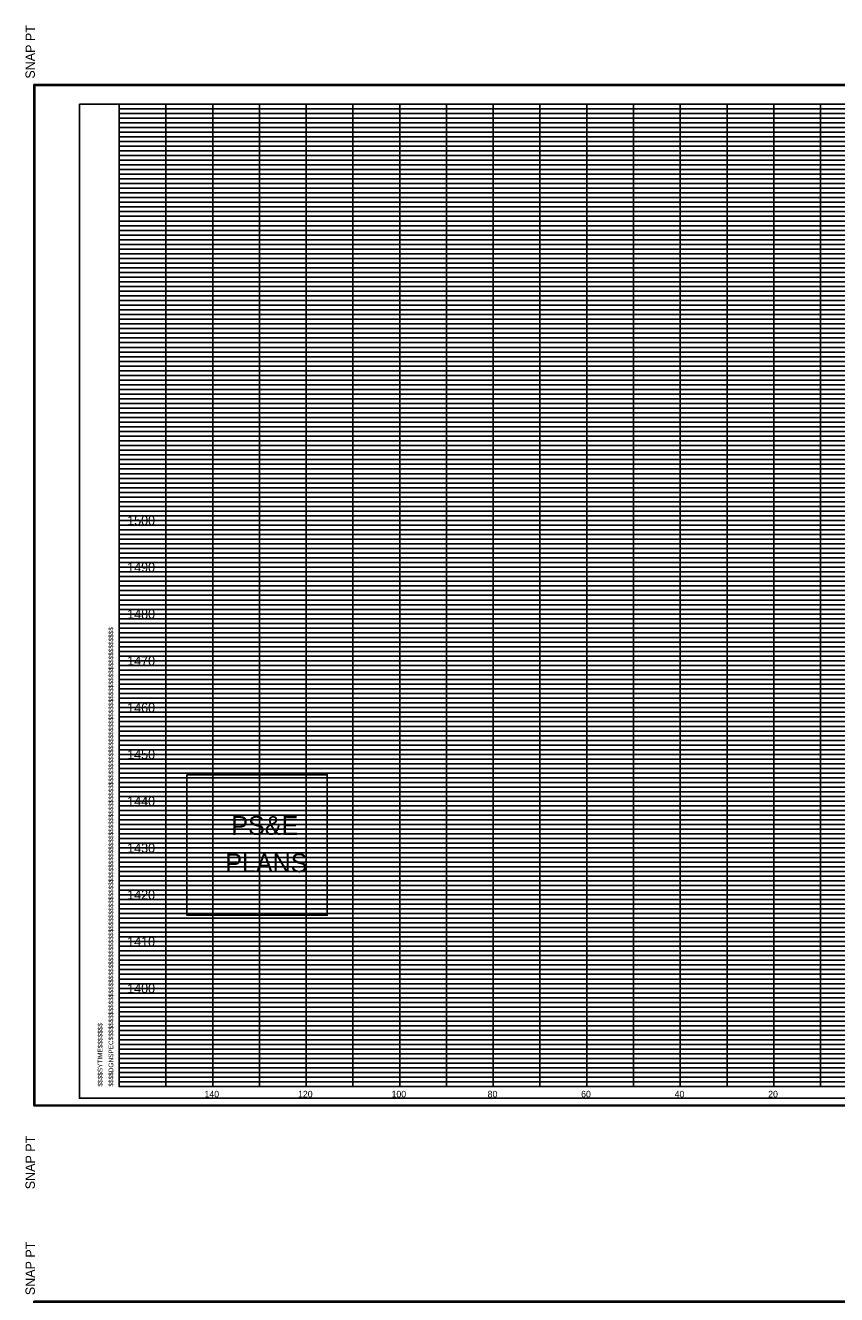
# Model space of a CAD drawing. Extents: x 980 to 2064, y 978 to 2267.
# Drawn here: x 979.9 to 1153.4, y 1995.5 to 2266.8 of the extents above; entities that cross this region are included whole.
import ezdxf

# ---------------------------------------------------------------- set-up
doc = ezdxf.new("R2010")
doc.units = 0
for name, color, linetype in [('Default', 7, 'Continuous'), ('DESIGN - SHEET - Corner Text', 7, 'Continuous'), ('DESIGN - SHEET - Light Grid', 7, 'Continuous'), ('DESIGN - SHEET - Linework', 7, 'Continuous'), ('DESIGN - SHEET - Plot Shape', 7, 'Continuous')]:
    doc.layers.add(name, color=color, linetype=linetype)

# ---------------------------------------------------------------- blocks, each defined once
blk = doc.blocks.new('XSTSHT')
at = {"layer": 'DESIGN - SHEET - Light Grid'}
for p, q in [((0, 20.9), (8, 20.9)), ((8, 20.9), (16, 20.9)), ((0, 20.8), (8, 20.8)), ((0, 20.7), (8, 20.7)), ((8, 20.8), (16, 20.8)), ((8, 20.7), (16, 20.7)), ((0, 20.6), (8, 20.6)), ((0, 20.5), (8, 20.5)), ((0, 20.4), (8, 20.4)), ((8, 20.6), (16, 20.6)), ((8, 20.5), (16, 20.5)), ((8, 20.4), (16, 20.4)), ((0, 20.3), (8, 20.3)), ((0, 20.2), (8, 20.2)), ((0, 20.1), (8, 20.1)), ((8, 20.3), (16, 20.3)), ((8, 20.2), (16, 20.2)), ((8, 20.1), (16, 20.1)), ((0, 19.9), (8, 19.9)), ((8, 19.9), (16, 19.9)), ((0, 19.8), (8, 19.8)), ((0, 19.7), (8, 19.7)), ((0, 19.6), (8, 19.6)), ((8, 19.8), (16, 19.8)), ((8, 19.7), (16, 19.7)), ((8, 19.6), (16, 19.6)), ((0, 19.5), (8, 19.5)), ((0, 19.4), (8, 19.4)), ((0, 19.3), (8, 19.3)), ((8, 19.5), (16, 19.5)), ((8, 19.4), (16, 19.4)), ((8, 19.3), (16, 19.3)), ((0, 19.2), (8, 19.2)), ((0, 19.1), (8, 19.1)), ((8, 19.2), (16, 19.2)), ((8, 19.1), (16, 19.1)), ((0, 18.9), (8, 18.9)), ((0, 18.8), (8, 18.8)), ((8, 18.9), (16, 18.9)), ((8, 18.8), (16, 18.8)), ((0, 18.7), (8, 18.7)), ((0, 18.6), (8, 18.6)), ((0, 18.5), (8, 18.5)), ((8, 18.7), (16, 18.7)), ((8, 18.6), (16, 18.6)), ((8, 18.5), (16, 18.5)), ((0, 18.4), (8, 18.4)), ((0, 18.3), (8, 18.3)), ((0, 18.2), (8, 18.2)), ((8, 18.4), (16, 18.4)), ((8, 18.3), (16, 18.3)), ((8, 18.2), (16, 18.2)), ((0, 18.1), (8, 18.1)), ((8, 18.1), (16, 18.1)), ((0, 17.9), (8, 17.9)), ((0, 17.8), (8, 17.8)), ((0, 17.7), (8, 17.7)), ((8, 17.9), (16, 17.9)), ((8, 17.8), (16, 17.8)), ((8, 17.7), (16, 17.7)), ((0, 17.6), (8, 17.6)), ((0, 17.5), (8, 17.5)), ((0, 17.4), (8, 17.4)), ((8, 17.6), (16, 17.6)), ((8, 17.5), (16, 17.5)), ((8, 17.4), (16, 17.4)), ((0, 17.3), (8, 17.3)), ((0, 17.2), (8, 17.2)), ((0, 17.1), (8, 17.1)), ((8, 17.3), (16, 17.3)), ((8, 17.2), (16, 17.2)), ((8, 17.1), (16, 17.1)), ((0, 16.9), (8, 16.9)), ((8, 16.9), (16, 16.9)), ((0, 16.8), (8, 16.8)), ((0, 16.7), (8, 16.7)), ((0, 16.6), (8, 16.6)), ((8, 16.8), (16, 16.8)), ((8, 16.7), (16, 16.7)), ((8, 16.6), (16, 16.6)), ((0, 16.5), (8, 16.5)), ((0, 16.4), (8, 16.4)), ((0, 16.3), (8, 16.3)), ((8, 16.5), (16, 16.5)), ((8, 16.4), (16, 16.4)), ((8, 16.3), (16, 16.3)), ((0, 16.2), (8, 16.2)), ((0, 16.1), (8, 16.1)), ((8, 16.2), (16, 16.2)), ((8, 16.1), (16, 16.1)), ((0, 15.9), (8, 15.9)), ((0, 15.8), (8, 15.8)), ((8, 15.9), (16, 15.9)), ((8, 15.8), (16, 15.8)), ((0, 15.7), (8, 15.7)), ((0, 15.6), (8, 15.6)), ((0, 15.5), (8, 15.5)), ((8, 15.7), (16, 15.7)), ((8, 15.6), (16, 15.6)), ((8, 15.5), (16, 15.5)), ((0, 15.4), (8, 15.4)), ((0, 15.3), (8, 15.3)), ((0, 15.2), (8, 15.2)), ((8, 15.4), (16, 15.4)), ((8, 15.3), (16, 15.3)), ((8, 15.2), (16, 15.2)), ((0, 15.1), (8, 15.1)), ((8, 15.1), (16, 15.1)), ((0, 14.9), (8, 14.9)), ((0, 14.8), (8, 14.8)), ((0, 14.7), (8, 14.7)), ((8, 14.9), (16, 14.9)), ((8, 14.8), (16, 14.8)), ((8, 14.7), (16, 14.7)), ((0, 14.6), (8, 14.6)), ((0, 14.5), (8, 14.5)), ((0, 14.4), (8, 14.4)), ((8, 14.6), (16, 14.6)), ((8, 14.5), (16, 14.5)), ((8, 14.4), (16, 14.4)), ((0, 14.3), (8, 14.3)), ((0, 14.2), (8, 14.2)), ((8, 14.3), (16, 14.3)), ((8, 14.2), (16, 14.2)), ((0, 14.1), (8, 14.1)), ((0, 13.9), (8, 13.9)), ((8, 14.1), (16, 14.1)), ((8, 13.9), (16, 13.9)), ((0, 13.8), (8, 13.8)), ((0, 13.7), (8, 13.7)), ((0, 13.6), (8, 13.6)), ((8, 13.8), (16, 13.8)), ((8, 13.7), (16, 13.7)), ((8, 13.6), (16, 13.6)), ((0, 13.5), (8, 13.5)), ((0, 13.4), (8, 13.4)), ((0, 13.3), (8, 13.3)), ((8, 13.5), (16, 13.5)), ((8, 13.4), (16, 13.4)), ((8, 13.3), (16, 13.3)), ((0, 13.2), (8, 13.2)), ((0, 13.1), (8, 13.1)), ((8, 13.2), (16, 13.2)), ((8, 13.1), (16, 13.1)), ((0, 12.9), (8, 12.9)), ((0, 12.8), (8, 12.8)), ((8, 12.9), (16, 12.9)), ((8, 12.8), (16, 12.8)), ((0, 12.7), (8, 12.7)), ((0, 12.6), (8, 12.6)), ((0, 12.5), (8, 12.5)), ((8, 12.7), (16, 12.7)), ((8, 12.6), (16, 12.6)), ((8, 12.5), (16, 12.5)), ((0, 12.4), (8, 12.4)), ((0, 12.3), (8, 12.3)), ((8, 12.4), (16, 12.4)), ((8, 12.3), (16, 12.3)), ((0, 12.2), (8, 12.2)), ((0, 12.1), (8, 12.1)), ((8, 12.2), (16, 12.2)), ((8, 12.1), (16, 12.1)), ((0, 11.9), (8, 11.9)), ((0, 11.8), (8, 11.8)), ((0, 11.7), (8, 11.7)), ((8, 11.9), (16, 11.9)), ((8, 11.8), (16, 11.8)), ((8, 11.7), (16, 11.7)), ((0, 11.6), (8, 11.6)), ((0, 11.5), (8, 11.5)), ((0, 11.4), (8, 11.4)), ((8, 11.6), (16, 11.6)), ((8, 11.5), (16, 11.5)), ((8, 11.4), (16, 11.4)), ((0, 11.3), (8, 11.3)), ((0, 11.2), (8, 11.2)), ((8, 11.3), (16, 11.3)), ((8, 11.2), (16, 11.2)), ((0, 11.1), (8, 11.1)), ((0, 10.9), (8, 10.9)), ((8, 11.1), (16, 11.1)), ((8, 10.9), (16, 10.9)), ((0, 10.8), (8, 10.8)), ((0, 10.7), (8, 10.7)), ((0, 10.6), (8, 10.6)), ((8, 10.8), (16, 10.8)), ((8, 10.7), (16, 10.7)), ((8, 10.6), (16, 10.6)), ((0, 10.5), (8, 10.5)), ((0, 10.4), (8, 10.4)), ((8, 10.5), (16, 10.5)), ((8, 10.4), (16, 10.4)), ((0, 10.3), (8, 10.3)), ((0, 10.2), (8, 10.2)), ((0, 10.1), (8, 10.1)), ((8, 10.3), (16, 10.3)), ((8, 10.2), (16, 10.2)), ((8, 10.1), (16, 10.1)), ((0, 9.9), (8, 9.9)), ((0, 9.8), (8, 9.8)), ((8, 9.9), (16, 9.9)), ((8, 9.8), (16, 9.8)), ((0, 9.7), (8, 9.7)), ((0, 9.6), (8, 9.6)), ((0, 9.5), (8, 9.5)), ((8, 9.7), (16, 9.7)), ((8, 9.6), (16, 9.6)), ((8, 9.5), (16, 9.5)), ((0, 9.4), (8, 9.4)), ((0, 9.3), (8, 9.3)), ((8, 9.4), (16, 9.4)), ((8, 9.3), (16, 9.3)), ((0, 9.2), (8, 9.2)), ((0, 9.1), (8, 9.1)), ((8, 9.2), (16, 9.2)), ((8, 9.1), (16, 9.1)), ((0, 8.9), (8, 8.9)), ((0, 8.8), (8, 8.8)), ((0, 8.7), (8, 8.7)), ((8, 8.9), (16, 8.9)), ((8, 8.8), (16, 8.8)), ((8, 8.7), (16, 8.7)), ((0, 8.6), (8, 8.6)), ((0, 8.5), (8, 8.5)), ((8, 8.6), (16, 8.6)), ((8, 8.5), (16, 8.5)), ((0, 8.4), (8, 8.4)), ((0, 8.3), (8, 8.3)), ((0, 8.2), (8, 8.2)), ((8, 8.4), (16, 8.4)), ((8, 8.3), (16, 8.3)), ((8, 8.2), (16, 8.2)), ((0, 8.1), (8, 8.1)), ((0, 7.9), (8, 7.9)), ((8, 8.1), (16, 8.1)), ((8, 7.9), (16, 7.9)), ((0, 7.8), (8, 7.8)), ((0, 7.7), (8, 7.7)), ((0, 7.6), (8, 7.6)), ((8, 7.8), (16, 7.8)), ((8, 7.7), (16, 7.7)), ((8, 7.6), (16, 7.6)), ((0, 7.5), (8, 7.5)), ((0, 7.4), (8, 7.4)), ((8, 7.5), (16, 7.5)), ((8, 7.4), (16, 7.4)), ((0, 7.3), (8, 7.3)), ((0, 7.2), (8, 7.2)), ((0, 7.1), (8, 7.1)), ((8, 7.3), (16, 7.3)), ((8, 7.2), (16, 7.2)), ((8, 7.1), (16, 7.1)), ((0, 6.9), (8, 6.9)), ((0, 6.8), (8, 6.8)), ((8, 6.9), (16, 6.9)), ((8, 6.8), (16, 6.8)), ((0, 6.7), (8, 6.7)), ((0, 6.6), (8, 6.6)), ((8, 6.7), (16, 6.7)), ((8, 6.6), (16, 6.6)), ((0, 6.5), (8, 6.5)), ((0, 6.4), (8, 6.4)), ((0, 6.3), (8, 6.3)), ((8, 6.5), (16, 6.5)), ((8, 6.4), (16, 6.4)), ((8, 6.3), (16, 6.3)), ((0, 6.2), (8, 6.2)), ((0, 6.1), (8, 6.1)), ((8, 6.2), (16, 6.2)), ((8, 6.1), (16, 6.1)), ((0, 5.9), (8, 5.9)), ((0, 5.8), (8, 5.8)), ((0, 5.7), (8, 5.7)), ((8, 5.9), (16, 5.9)), ((8, 5.8), (16, 5.8)), ((8, 5.7), (16, 5.7)), ((0, 5.6), (8, 5.6)), ((0, 5.5), (8, 5.5)), ((8, 5.6), (16, 5.6)), ((8, 5.5), (16, 5.5)), ((0, 5.4), (8, 5.4)), ((0, 5.3), (8, 5.3)), ((0, 5.2), (8, 5.2)), ((8, 5.4), (16, 5.4)), ((8, 5.3), (16, 5.3)), ((8, 5.2), (16, 5.2)), ((0, 5.1), (8, 5.1)), ((0, 4.9), (8, 4.9)), ((8, 5.1), (16, 5.1)), ((8, 4.9), (16, 4.9)), ((0, 4.8), (8, 4.8)), ((0, 4.7), (8, 4.7)), ((8, 4.8), (16, 4.8)), ((8, 4.7), (16, 4.7)), ((0, 4.6), (8, 4.6)), ((0, 4.5), (8, 4.5)), ((0, 4.4), (8, 4.4)), ((8, 4.6), (16, 4.6)), ((8, 4.5), (16, 4.5)), ((8, 4.4), (16, 4.4)), ((0, 4.3), (8, 4.3)), ((0, 4.2), (8, 4.2)), ((0, 4.1), (8, 4.1)), ((8, 4.3), (16, 4.3)), ((8, 4.2), (16, 4.2)), ((8, 4.1), (16, 4.1)), ((0, 3.9), (8, 3.9)), ((0, 3.8), (8, 3.8)), ((8, 3.9), (16, 3.9)), ((8, 3.8), (16, 3.8)), ((0, 3.7), (8, 3.7)), ((0, 3.6), (8, 3.6)), ((8, 3.7), (16, 3.7)), ((8, 3.6), (16, 3.6)), ((0, 3.5), (8, 3.5)), ((0, 3.4), (8, 3.4)), ((0, 3.3), (8, 3.3)), ((8, 3.5), (16, 3.5)), ((8, 3.4), (16, 3.4)), ((8, 3.3), (16, 3.3)), ((0, 3.2), (8, 3.2)), ((0, 3.1), (8, 3.1)), ((8, 3.2), (16, 3.2)), ((8, 3.1), (16, 3.1)), ((0, 2.9), (8, 2.9)), ((0, 2.8), (8, 2.8)), ((8, 2.9), (16, 2.9)), ((8, 2.8), (16, 2.8)), ((0, 2.7), (8, 2.7)), ((0, 2.6), (8, 2.6)), ((0, 2.5), (8, 2.5)), ((8, 2.7), (16, 2.7)), ((8, 2.6), (16, 2.6)), ((8, 2.5), (16, 2.5)), ((0, 2.4), (8, 2.4)), ((0, 2.3), (8, 2.3)), ((0, 2.2), (8, 2.2)), ((8, 2.4), (16, 2.4)), ((8, 2.3), (16, 2.3)), ((8, 2.2), (16, 2.2)), ((0, 2.1), (8, 2.1)), ((0, 1.9), (8, 1.9)), ((8, 2.1), (16, 2.1)), ((8, 1.9), (16, 1.9)), ((0, 1.8), (8, 1.8)), ((0, 1.7), (8, 1.7)), ((8, 1.8), (16, 1.8)), ((8, 1.7), (16, 1.7)), ((0, 1.6), (8, 1.6)), ((0, 1.5), (8, 1.5)), ((0, 1.4), (8, 1.4)), ((8, 1.6), (16, 1.6)), ((8, 1.5), (16, 1.5)), ((8, 1.4), (16, 1.4)), ((0, 1.3), (8, 1.3)), ((0, 1.2), (8, 1.2)), ((0, 1.1), (8, 1.1)), ((8, 1.3), (16, 1.3)), ((8, 1.2), (16, 1.2)), ((8, 1.1), (16, 1.1)), ((0, 0.9), (8, 0.9)), ((8, 0.9), (16, 0.9)), ((0, 0.8), (8, 0.8)), ((0, 0.7), (8, 0.7)), ((0, 0.6), (8, 0.6)), ((8, 0.8), (16, 0.8)), ((8, 0.7), (16, 0.7)), ((8, 0.6), (16, 0.6)), ((0, 0.5), (8, 0.5)), ((0, 0.4), (8, 0.4)), ((0, 0.3), (8, 0.3)), ((8, 0.5), (16, 0.5)), ((8, 0.4), (16, 0.4)), ((8, 0.3), (16, 0.3)), ((0, 0.2), (8, 0.2)), ((0, 0.1), (8, 0.1)), ((8, 0.2), (16, 0.2)), ((8, 0.1), (16, 0.1))]:
    blk.add_line(p, q, dxfattribs=at)
at = {"layer": 'DESIGN - SHEET - Linework'}
for p, q in [((-1.823, -0.414), (-1.823, 21.414)), ((-1.823, 21.414), (32.217, 21.414)), ((1, 0), (1, 21)), ((2, 0), (2, 21)), ((3, 0), (3, 21)), ((4, 0), (4, 21)), ((5, 0), (5, 21)), ((6, 0), (6, 21)), ((7, 0), (7, 21)), ((8, 0), (8, 21)), ((9, 0), (9, 21)), ((10, 0), (10, 21)), ((11, 0), (11, 21)), ((12, 0), (12, 21)), ((13, 0), (13, 21)), ((14, 0), (14, 21)), ((15, 0), (15, 21)), ((0, 20), (28, 20)), ((0, 19), (32, 19)), ((0, 18), (32, 18)), ((0, 17), (32, 17)), ((0, 16), (32, 16)), ((0, 15), (32, 15)), ((0, 14), (32, 14)), ((0, 13), (32, 13)), ((0, 12), (32, 12)), ((0, 11), (32, 11)), ((0, 10), (32, 10)), ((0, 9), (32, 9)), ((0, 8), (32, 8)), ((0, 7), (32, 7)), ((0, 6), (32, 6)), ((0, 5), (32, 5)), ((0, 4), (32, 4)), ((0, 3), (32, 3)), ((0, 2), (32, 2)), ((0, 1), (32, 1)), ((-1.823, -0.414), (32.217, -0.414))]:
    blk.add_line(p, q, dxfattribs=at)
blk.add_lwpolyline([(0, 21), (0, 0), (32, 0), (32, 21), (0, 21)], dxfattribs=at)
at = {"layer": 'DESIGN - SHEET - Plot Shape'}
for points in [[(-1.803, 21.394), (32.197, 21.394), (32.197, -0.394), (-1.803, -0.394)], [(-0.85, 21), (32, 21), (32, -0.25), (-0.85, -0.25)]]:
    blk.add_lwpolyline(points, close=True, dxfattribs=at)
at = {"layer": 'DESIGN - SHEET - Corner Text'}
for s, height, p in [('  SNAP PT', 0.2, (-1.803, 21.394)), ('$$$$DGNSPEC$$$$$$$$$$$$$$$$$$$$$$$$$$$$$$$$$$$$$$$$$$$$$$$$$$$$$$$$$$$$$$$$$$$$$$$$$$$$$$$$$$$$$$$$$$$$$$$$$$$$$$$$$$$$$$$$$$$', 0.100002, (-0.126, 0)), ('$$$$SYTIME$$$$$$$', 0.1, (-0.358, 0)), ('SNAP PT  ', 0.2, (-1.803, -2.194))]:
    blk.add_text(s, height=height, rotation=90, dxfattribs=at).set_placement(p)

msp = doc.modelspace()

# ---------------------------------------------------------------- linework, layer by layer
at = {"layer": 'DESIGN - SHEET - Corner Text'}
msp.add_lwpolyline([(1014.49, 2106.64), (1014.49, 2076.64), (1044.49, 2076.64), (1044.49, 2106.64)], close=True, dxfattribs=at)

# ---------------------------------------------------------------- block references
at = {"layer": 'Default', "xscale": 10, "yscale": 10}
for p in [(1000, 2040), (1000, 1780)]:
    msp.add_blockref('XSTSHT', p, dxfattribs=at)

# ---------------------------------------------------------------- texts
at = {"layer": 'Default'}
for s, height, p in [('     1500     ', 2, (998.01, 2160)), ('     1490     ', 2, (998.01, 2150)), ('     1480     ', 2, (998.01, 2140)), ('     1470     ', 2, (998.01, 2130)), ('     1460     ', 2, (998.01, 2120)), ('     1450     ', 2, (998.01, 2110)), ('     1440     ', 2, (998.01, 2100)), ('     1430     ', 2, (998.01, 2090)), ('     1420     ', 2, (998.01, 2080)), ('     1410     ', 2, (998.01, 2070)), ('     1400     ', 2, (998.01, 2060)), ('     140     ', 1.4, (1015.65, 2037.7)), ('     120     ', 1.4, (1035.65, 2037.7)), ('     100     ', 1.4, (1055.65, 2037.7)), ('     80     ', 1.4, (1076.2, 2037.7)), ('     60     ', 1.4, (1096.2, 2037.7)), ('     40     ', 1.4, (1116.2, 2037.7)), ('     20     ', 1.4, (1136.2, 2037.7))]:
    msp.add_text(s, height=height, dxfattribs=at).set_placement(p)
at = {"layer": 'DESIGN - SHEET - Corner Text'}
for s, p in [('PS&E', (1024.01, 2093.81)), ('PLANS', (1022.72, 2085.81))]:
    msp.add_text(s, height=4, dxfattribs=at).set_placement(p)

doc.saveas('drawing.dxf')
